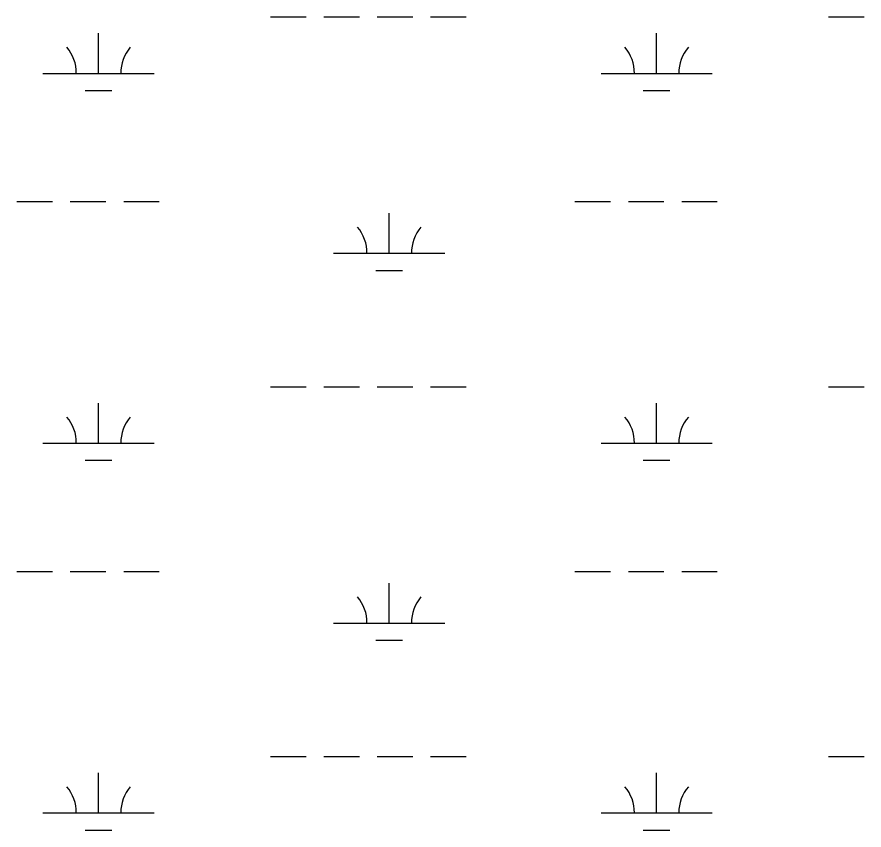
# Model space of a CAD drawing. Extents: x 3161564 to 3199464, y 849354 to 874788.
# Drawn here: x 3187361 to 3188123, y 857651 to 858383 of the extents above; entities that cross this region are included whole.
import ezdxf

# ---------------------------------------------------------------- set-up
doc = ezdxf.new("R2010")
doc.units = 0
doc.layers.add('V-WETL-SWMP', color=7, linetype='Continuous')

msp = doc.modelspace()

# ---------------------------------------------------------------- linework, layer by layer
at = {"layer": 'V-WETL-SWMP'}
for p, q in [((3187588.77, 858382.64), (3187620.77, 858382.64)), ((3187636.77, 858382.64), (3187668.77, 858382.64)), ((3187684.77, 858382.64), (3187716.77, 858382.64)), ((3187732.77, 858382.64), (3187764.77, 858382.64)), ((3188090.68, 858382.64), (3188122.68, 858382.64)), ((3187434.18, 858331.9), (3187434.18, 858367.9)), ((3187936.09, 858331.9), (3187936.09, 858367.9)), ((3187384.18, 858331.9), (3187484.18, 858331.9)), ((3187886.09, 858331.9), (3187986.09, 858331.9)), ((3187422.18, 858316.47), (3187446.18, 858316.47)), ((3187924.09, 858316.47), (3187948.09, 858316.47)), ((3187360.77, 858216.47), (3187392.77, 858216.47)), ((3187408.77, 858216.47), (3187440.77, 858216.47)), ((3187456.77, 858216.47), (3187488.77, 858216.47)), ((3187862.68, 858216.47), (3187894.68, 858216.47)), ((3187910.68, 858216.47), (3187942.68, 858216.47)), ((3187958.68, 858216.47), (3187990.68, 858216.47)), ((3187695.62, 858170.04), (3187695.62, 858206.04)), ((3187645.62, 858170.04), (3187745.62, 858170.04)), ((3187683.62, 858154.61), (3187707.62, 858154.61)), ((3187588.77, 858049.97), (3187620.77, 858049.97)), ((3187636.77, 858049.97), (3187668.77, 858049.97)), ((3187684.77, 858049.97), (3187716.77, 858049.97)), ((3187732.77, 858049.97), (3187764.77, 858049.97)), ((3188090.68, 858049.97), (3188122.68, 858049.97)), ((3187434.18, 857999.23), (3187434.18, 858035.23)), ((3187936.09, 857999.23), (3187936.09, 858035.23)), ((3187384.18, 857999.23), (3187484.18, 857999.23)), ((3187886.09, 857999.23), (3187986.09, 857999.23)), ((3187422.18, 857983.8), (3187446.18, 857983.8)), ((3187924.09, 857983.8), (3187948.09, 857983.8)), ((3187360.77, 857883.79), (3187392.77, 857883.79)), ((3187408.77, 857883.79), (3187440.77, 857883.79)), ((3187456.77, 857883.79), (3187488.77, 857883.79)), ((3187862.68, 857883.79), (3187894.68, 857883.79)), ((3187910.68, 857883.79), (3187942.68, 857883.79)), ((3187958.68, 857883.79), (3187990.68, 857883.79)), ((3187695.62, 857837.36), (3187695.62, 857873.36)), ((3187645.62, 857837.36), (3187745.62, 857837.36)), ((3187683.62, 857821.93), (3187707.62, 857821.93)), ((3187588.77, 857717.29), (3187620.77, 857717.29)), ((3187636.77, 857717.29), (3187668.77, 857717.29)), ((3187684.77, 857717.29), (3187716.77, 857717.29)), ((3187732.77, 857717.29), (3187764.77, 857717.29)), ((3188090.68, 857717.29), (3188122.68, 857717.29)), ((3187434.18, 857666.55), (3187434.18, 857702.55)), ((3187936.09, 857666.55), (3187936.09, 857702.55)), ((3187384.18, 857666.55), (3187484.18, 857666.55)), ((3187886.09, 857666.55), (3187986.09, 857666.55)), ((3187422.18, 857651.12), (3187446.18, 857651.12)), ((3187924.09, 857651.12), (3187948.09, 857651.12))]:
    msp.add_line(p, q, dxfattribs=at)
for centre, start, end in [((3187378.94, 858332.38), 359.22818, 40.77184), ((3187489.42, 858332.38), 139.22818, 180.77184), ((3187880.85, 858332.38), 359.22818, 40.77184), ((3187991.33, 858332.38), 139.22818, 180.77184), ((3187640.37, 858170.51), 359.22818, 40.77184), ((3187750.86, 858170.51), 139.22818, 180.77184), ((3187378.94, 857999.7), 359.22818, 40.77184), ((3187489.42, 857999.7), 139.22818, 180.77184), ((3187880.85, 857999.7), 359.22818, 40.77184), ((3187991.33, 857999.7), 139.22818, 180.77184), ((3187640.37, 857837.84), 359.22818, 40.77184), ((3187750.86, 857837.84), 139.22818, 180.77184), ((3187378.94, 857667.03), 359.22818, 40.77184), ((3187489.42, 857667.03), 139.22818, 180.77184), ((3187880.85, 857667.03), 359.22818, 40.77184), ((3187991.33, 857667.03), 139.22818, 180.77184)]:
    msp.add_arc(centre, 35.25, start, end, dxfattribs=at)

doc.saveas('drawing.dxf')
